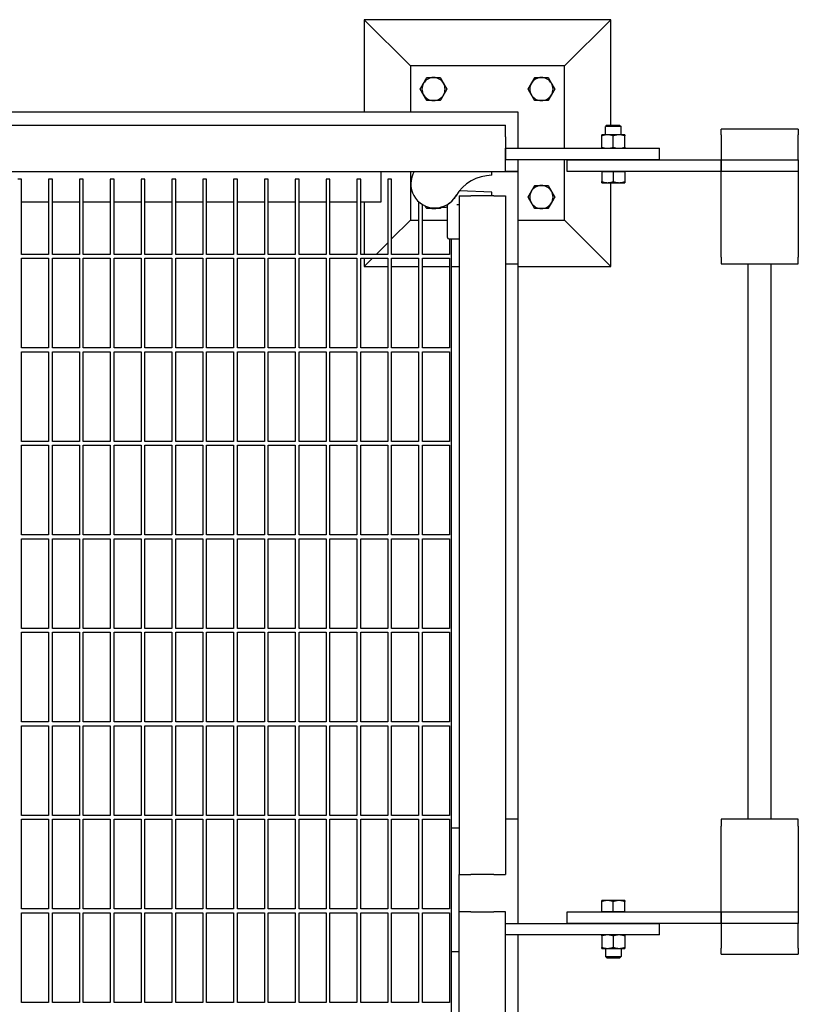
# Model space of a CAD drawing. Header units: inches. Extents: x 24 to 1128, y -69 to 748.
# Tile 655 of 656: x 771 to 796, y 623 to 655. Entities that reach past the tile are written whole.
import ezdxf

# ---------------------------------------------------------------- set-up
doc = ezdxf.new("R2010")
doc.units = ezdxf.units.IN
doc.header["$LTSCALE"] = 32
doc.header["$MEASUREMENT"] = 0
doc.layers.add('Visible (ANSI)', color=7, linetype='Continuous', lineweight=30)

msp = doc.modelspace()

# ---------------------------------------------------------------- linework, layer by layer
at = {"layer": 'Visible (ANSI)'}
for p, q in [((790.28063, 654.50853), (782.28063, 654.50853)), ((783.78063, 653.00853), (782.28063, 654.50853)), ((782.28063, 654.50853), (782.28063, 651.50853)), ((788.78063, 653.00853), (790.28063, 654.50853)), ((790.28063, 651.08853), (790.28063, 654.50853)), ((783.78063, 653.00853), (783.78063, 651.50853)), ((788.78063, 653.00853), (783.78063, 653.00853)), ((788.78063, 650.33853), (788.78063, 653.00853)), ((787.28063, 651.50853), (767.63701, 651.50853)), ((787.28063, 650.33853), (787.28063, 651.50853)), ((747.36063, 651.08853), (786.86063, 651.08853)), ((786.86063, 650.71353), (786.86063, 651.08853)), ((790.15782, 651.08853), (790.11063, 651.04276)), ((790.61063, 651.04276), (790.11063, 651.04276)), ((790.11063, 650.77653), (790.11063, 651.04276)), ((790.15782, 651.08853), (790.56344, 651.08853)), ((790.56344, 651.08853), (790.61063, 651.04276)), ((790.61063, 650.77653), (790.61063, 651.04276)), ((793.86063, 650.77353), (793.86063, 650.96353)), ((796.36063, 650.96353), (793.86063, 650.96353)), ((796.36063, 650.96353), (796.36063, 650.77353)), ((786.86063, 650.71353), (786.86063, 649.96353)), ((790.17313, 650.77653), (789.98563, 650.77653)), ((789.98563, 650.37202), (789.98563, 650.74304)), ((790.54813, 650.77653), (790.17313, 650.77653)), ((790.36063, 650.37202), (790.36063, 650.74304)), ((790.73563, 650.77653), (790.54813, 650.77653)), ((790.73563, 650.37202), (790.73563, 650.74304)), ((793.86063, 650.77353), (793.86063, 649.96353)), ((796.36063, 649.96353), (796.36063, 650.77353)), ((786.86063, 650.33853), (791.86063, 650.33853)), ((786.86063, 649.96353), (786.86063, 650.33853)), ((791.86063, 649.96353), (791.86063, 650.33853)), ((791.86063, 649.96353), (786.86063, 649.96353)), ((786.86063, 649.58853), (786.86063, 649.96353)), ((787.28063, 649.58853), (787.28063, 649.96353)), ((788.78063, 648.00853), (788.78063, 649.96353)), ((788.86063, 649.96353), (793.86063, 649.96353)), ((788.86063, 649.58853), (788.86063, 649.96353)), ((793.86063, 649.58853), (793.86063, 649.96353)), ((793.86063, 649.96353), (796.36063, 649.96353)), ((793.86063, 649.96353), (793.86063, 649.58853)), ((796.36063, 649.96353), (796.36063, 649.58853)), ((747.36063, 649.58853), (786.86063, 649.58853)), ((782.82063, 649.58853), (782.82063, 648.58853)), ((783.78063, 649.58853), (783.78063, 648.00853)), ((786.42362, 649.46353), (786.42362, 649.58853)), ((787.28063, 649.58853), (786.86063, 649.58853)), ((786.86063, 649.58853), (787.28063, 649.58853)), ((787.28063, 646.58853), (787.28063, 649.58853)), ((793.86063, 649.58853), (788.86063, 649.58853)), ((789.98563, 649.58853), (790.17313, 649.58853)), ((789.98563, 649.58853), (789.98563, 649.25802)), ((789.98563, 649.58853), (789.98563, 649.58853)), ((790.17313, 649.58853), (790.36063, 649.58853)), ((790.36063, 649.58853), (790.36063, 649.25802)), ((790.36063, 649.58853), (790.54813, 649.58853)), ((790.54813, 649.58853), (790.73563, 649.58853)), ((790.73563, 649.58853), (790.73563, 649.25802)), ((790.73563, 649.58853), (790.73563, 649.58853)), ((793.86063, 649.47869), (793.86063, 649.58853)), ((796.36063, 649.58853), (793.86063, 649.58853)), ((796.36063, 649.58853), (796.36063, 649.47869)), ((771.17313, 649.33853), (771.04813, 649.33853)), ((771.17313, 646.90103), (771.17313, 649.33853)), ((772.17313, 649.33853), (772.04813, 649.33853)), ((772.04813, 649.33853), (772.04813, 646.90103)), ((772.17313, 646.90103), (772.17313, 649.33853)), ((773.17313, 649.33853), (773.04813, 649.33853)), ((773.04813, 649.33853), (773.04813, 646.90103)), ((773.17313, 646.90103), (773.17313, 649.33853)), ((774.17313, 649.33853), (774.04813, 649.33853)), ((774.04813, 649.33853), (774.04813, 646.90103)), ((774.17313, 646.90103), (774.17313, 649.33853)), ((775.17313, 649.33853), (775.04813, 649.33853)), ((775.04813, 649.33853), (775.04813, 646.90103)), ((775.17313, 646.90103), (775.17313, 649.33853)), ((776.17313, 649.33853), (776.04813, 649.33853)), ((776.04813, 649.33853), (776.04813, 646.90103)), ((776.17313, 646.90103), (776.17313, 649.33853)), ((777.17313, 649.33853), (777.04813, 649.33853)), ((777.04813, 649.33853), (777.04813, 646.90103)), ((777.17313, 646.90103), (777.17313, 649.33853)), ((778.17313, 649.33853), (778.04813, 649.33853)), ((778.04813, 649.33853), (778.04813, 646.90103)), ((778.17313, 646.90103), (778.17313, 649.33853)), ((779.17313, 649.33853), (779.04813, 649.33853)), ((779.04813, 649.33853), (779.04813, 646.90103)), ((779.17313, 646.90103), (779.17313, 649.33853)), ((780.17313, 649.33853), (780.04813, 649.33853)), ((780.04813, 649.33853), (780.04813, 646.90103)), ((780.17313, 646.90103), (780.17313, 649.33853)), ((781.17313, 649.33853), (781.04813, 649.33853)), ((781.04813, 649.33853), (781.04813, 646.90103)), ((781.17313, 646.90103), (781.17313, 649.33853)), ((782.17313, 649.33853), (782.04813, 649.33853)), ((782.04813, 649.33853), (782.04813, 646.90103)), ((782.17313, 646.90103), (782.17313, 649.33853)), ((783.17313, 649.33853), (783.04813, 649.33853)), ((783.04813, 649.33853), (783.04813, 646.90103)), ((783.17313, 646.90103), (783.17313, 649.33853)), ((793.86063, 646.8082), (793.86063, 649.47869)), ((796.36063, 649.47869), (796.36063, 646.8082)), ((785.36822, 648.9559), (785.36334, 648.95607)), ((786.42362, 648.91905), (785.36822, 648.9559)), ((789.98563, 649.22453), (790.17313, 649.22453)), ((790.17313, 649.22453), (790.54813, 649.22453)), ((790.28063, 646.50853), (790.28063, 649.22453)), ((790.54813, 649.22453), (790.73563, 649.22453)), ((785.36063, 648.79405), (785.73563, 648.79405)), ((785.36063, 648.79405), (785.36063, 626.79405)), ((786.48563, 648.79405), (785.73563, 648.79405)), ((786.42362, 648.79405), (786.42362, 648.91905)), ((786.48563, 648.79405), (786.86063, 648.79405)), ((786.86063, 648.79405), (786.86063, 626.79405)), ((772.04813, 648.58853), (771.17313, 648.58853)), ((773.04813, 648.58853), (772.17313, 648.58853)), ((774.04813, 648.58853), (773.17313, 648.58853)), ((775.04813, 648.58853), (774.17313, 648.58853)), ((776.04813, 648.58853), (775.17313, 648.58853)), ((777.04813, 648.58853), (776.17313, 648.58853)), ((778.04813, 648.58853), (777.17313, 648.58853)), ((779.04813, 648.58853), (778.17313, 648.58853)), ((780.04813, 648.58853), (779.17313, 648.58853)), ((781.04813, 648.58853), (780.17313, 648.58853)), ((782.04813, 648.58853), (781.17313, 648.58853)), ((782.82063, 648.58853), (782.17313, 648.58853)), ((782.28063, 648.58853), (782.28063, 646.90103)), ((784.04813, 648.60911), (784.04813, 646.90103)), ((784.17313, 646.90103), (784.17313, 648.51593)), ((784.79395, 648.43578), (784.94397, 648.43578)), ((784.98563, 647.44595), (784.98563, 648.49489)), ((785.31706, 648.5178), (785.36063, 648.5178)), ((783.78063, 648.00853), (783.17313, 647.40103)), ((783.78063, 648.00853), (784.04813, 648.00853)), ((784.17313, 648.00853), (784.98563, 648.00853)), ((787.28063, 648.00853), (788.78063, 648.00853)), ((788.78063, 648.00853), (790.28063, 646.50853)), ((785.0273, 647.40428), (785.31539, 647.40428)), ((785.04813, 647.40428), (785.04813, 646.90103)), ((785.11063, 628.29405), (785.11063, 647.40428)), ((785.31539, 647.40428), (785.36063, 647.40428)), ((783.04813, 647.27603), (782.67313, 646.90103)), ((772.04813, 646.90103), (771.17313, 646.90103)), ((771.17313, 643.86978), (771.17313, 646.77603)), ((771.17313, 646.77603), (772.04813, 646.77603)), ((772.04813, 646.77603), (772.04813, 643.86978)), ((773.04813, 646.90103), (772.17313, 646.90103)), ((772.17313, 643.86978), (772.17313, 646.77603)), ((772.17313, 646.77603), (773.04813, 646.77603)), ((773.04813, 646.77603), (773.04813, 643.86978)), ((774.04813, 646.90103), (773.17313, 646.90103)), ((773.17313, 643.86978), (773.17313, 646.77603)), ((773.17313, 646.77603), (774.04813, 646.77603)), ((774.04813, 646.77603), (774.04813, 643.86978)), ((775.04813, 646.90103), (774.17313, 646.90103)), ((774.17313, 643.86978), (774.17313, 646.77603)), ((774.17313, 646.77603), (775.04813, 646.77603)), ((775.04813, 646.77603), (775.04813, 643.86978)), ((776.04813, 646.90103), (775.17313, 646.90103)), ((775.17313, 643.86978), (775.17313, 646.77603)), ((775.17313, 646.77603), (776.04813, 646.77603)), ((776.04813, 646.77603), (776.04813, 643.86978)), ((777.04813, 646.90103), (776.17313, 646.90103)), ((776.17313, 643.86978), (776.17313, 646.77603)), ((776.17313, 646.77603), (777.04813, 646.77603)), ((777.04813, 646.77603), (777.04813, 643.86978)), ((778.04813, 646.90103), (777.17313, 646.90103)), ((777.17313, 643.86978), (777.17313, 646.77603)), ((777.17313, 646.77603), (778.04813, 646.77603)), ((778.04813, 646.77603), (778.04813, 643.86978)), ((779.04813, 646.90103), (778.17313, 646.90103)), ((778.17313, 643.86978), (778.17313, 646.77603)), ((778.17313, 646.77603), (779.04813, 646.77603)), ((779.04813, 646.77603), (779.04813, 643.86978)), ((780.04813, 646.90103), (779.17313, 646.90103)), ((779.17313, 643.86978), (779.17313, 646.77603)), ((779.17313, 646.77603), (780.04813, 646.77603)), ((780.04813, 646.77603), (780.04813, 643.86978)), ((781.04813, 646.90103), (780.17313, 646.90103)), ((780.17313, 643.86978), (780.17313, 646.77603)), ((780.17313, 646.77603), (781.04813, 646.77603)), ((781.04813, 646.77603), (781.04813, 643.86978)), ((782.04813, 646.90103), (781.17313, 646.90103)), ((781.17313, 643.86978), (781.17313, 646.77603)), ((781.17313, 646.77603), (782.04813, 646.77603)), ((782.04813, 646.77603), (782.04813, 643.86978)), ((783.04813, 646.90103), (782.17313, 646.90103)), ((782.17313, 643.86978), (782.17313, 646.77603)), ((782.17313, 646.77603), (783.04813, 646.77603)), ((782.28063, 646.77603), (782.28063, 646.50853)), ((782.54813, 646.77603), (782.28063, 646.50853)), ((783.04813, 646.77603), (783.04813, 643.86978)), ((784.04813, 646.90103), (783.17313, 646.90103)), ((783.17313, 643.86978), (783.17313, 646.77603)), ((783.17313, 646.77603), (784.04813, 646.77603)), ((784.04813, 646.77603), (784.04813, 643.86978)), ((785.04813, 646.90103), (784.17313, 646.90103)), ((784.17313, 643.86978), (784.17313, 646.77603)), ((784.17313, 646.77603), (785.04813, 646.77603)), ((785.04813, 646.77603), (785.04813, 643.86978)), ((793.86063, 646.8082), (793.86063, 646.58853)), ((796.36063, 646.58853), (796.36063, 646.8082)), ((782.28063, 646.50853), (783.04813, 646.50853)), ((783.17313, 646.50853), (784.04813, 646.50853)), ((784.17313, 646.50853), (785.04813, 646.50853)), ((785.11063, 646.50853), (785.36063, 646.50853)), ((786.86063, 646.58853), (787.28063, 646.58853)), ((787.28063, 628.58853), (787.28063, 646.58853)), ((787.28063, 646.50853), (790.28063, 646.50853)), ((793.86063, 646.58853), (796.36063, 646.58853)), ((794.73563, 628.58853), (794.73563, 646.58853)), ((795.48563, 628.58853), (795.48563, 646.58853)), ((772.04813, 643.86978), (771.17313, 643.86978)), ((773.04813, 643.86978), (772.17313, 643.86978)), ((774.04813, 643.86978), (773.17313, 643.86978)), ((775.04813, 643.86978), (774.17313, 643.86978)), ((776.04813, 643.86978), (775.17313, 643.86978)), ((777.04813, 643.86978), (776.17313, 643.86978)), ((778.04813, 643.86978), (777.17313, 643.86978)), ((779.04813, 643.86978), (778.17313, 643.86978)), ((780.04813, 643.86978), (779.17313, 643.86978)), ((781.04813, 643.86978), (780.17313, 643.86978)), ((782.04813, 643.86978), (781.17313, 643.86978)), ((783.04813, 643.86978), (782.17313, 643.86978)), ((784.04813, 643.86978), (783.17313, 643.86978)), ((785.04813, 643.86978), (784.17313, 643.86978)), ((771.17313, 640.83853), (771.17313, 643.74478)), ((771.17313, 643.74478), (772.04813, 643.74478)), ((772.04813, 643.74478), (772.04813, 640.83853)), ((772.17313, 640.83853), (772.17313, 643.74478)), ((772.17313, 643.74478), (773.04813, 643.74478)), ((773.04813, 643.74478), (773.04813, 640.83853)), ((773.17313, 640.83853), (773.17313, 643.74478)), ((773.17313, 643.74478), (774.04813, 643.74478)), ((774.04813, 643.74478), (774.04813, 640.83853)), ((774.17313, 640.83853), (774.17313, 643.74478)), ((774.17313, 643.74478), (775.04813, 643.74478)), ((775.04813, 643.74478), (775.04813, 640.83853)), ((775.17313, 640.83853), (775.17313, 643.74478)), ((775.17313, 643.74478), (776.04813, 643.74478)), ((776.04813, 643.74478), (776.04813, 640.83853)), ((776.17313, 640.83853), (776.17313, 643.74478)), ((776.17313, 643.74478), (777.04813, 643.74478)), ((777.04813, 643.74478), (777.04813, 640.83853)), ((777.17313, 640.83853), (777.17313, 643.74478)), ((777.17313, 643.74478), (778.04813, 643.74478)), ((778.04813, 643.74478), (778.04813, 640.83853)), ((778.17313, 640.83853), (778.17313, 643.74478)), ((778.17313, 643.74478), (779.04813, 643.74478)), ((779.04813, 643.74478), (779.04813, 640.83853)), ((779.17313, 640.83853), (779.17313, 643.74478)), ((779.17313, 643.74478), (780.04813, 643.74478)), ((780.04813, 643.74478), (780.04813, 640.83853)), ((780.17313, 640.83853), (780.17313, 643.74478)), ((780.17313, 643.74478), (781.04813, 643.74478)), ((781.04813, 643.74478), (781.04813, 640.83853)), ((781.17313, 640.83853), (781.17313, 643.74478)), ((781.17313, 643.74478), (782.04813, 643.74478)), ((782.04813, 643.74478), (782.04813, 640.83853)), ((782.17313, 640.83853), (782.17313, 643.74478)), ((782.17313, 643.74478), (783.04813, 643.74478)), ((783.04813, 643.74478), (783.04813, 640.83853)), ((783.17313, 640.83853), (783.17313, 643.74478)), ((783.17313, 643.74478), (784.04813, 643.74478)), ((784.04813, 643.74478), (784.04813, 640.83853)), ((784.17313, 640.83853), (784.17313, 643.74478)), ((784.17313, 643.74478), (785.04813, 643.74478)), ((785.04813, 643.74478), (785.04813, 640.83853)), ((772.04813, 640.83853), (771.17313, 640.83853)), ((771.17313, 637.80728), (771.17313, 640.71353)), ((771.17313, 640.71353), (772.04813, 640.71353)), ((772.04813, 640.71353), (772.04813, 637.80728)), ((773.04813, 640.83853), (772.17313, 640.83853)), ((772.17313, 637.80728), (772.17313, 640.71353)), ((772.17313, 640.71353), (773.04813, 640.71353)), ((773.04813, 640.71353), (773.04813, 637.80728)), ((774.04813, 640.83853), (773.17313, 640.83853)), ((773.17313, 637.80728), (773.17313, 640.71353)), ((773.17313, 640.71353), (774.04813, 640.71353)), ((774.04813, 640.71353), (774.04813, 637.80728)), ((775.04813, 640.83853), (774.17313, 640.83853)), ((774.17313, 637.80728), (774.17313, 640.71353)), ((774.17313, 640.71353), (775.04813, 640.71353)), ((775.04813, 640.71353), (775.04813, 637.80728)), ((776.04813, 640.83853), (775.17313, 640.83853)), ((775.17313, 637.80728), (775.17313, 640.71353)), ((775.17313, 640.71353), (776.04813, 640.71353)), ((776.04813, 640.71353), (776.04813, 637.80728)), ((777.04813, 640.83853), (776.17313, 640.83853)), ((776.17313, 637.80728), (776.17313, 640.71353)), ((776.17313, 640.71353), (777.04813, 640.71353)), ((777.04813, 640.71353), (777.04813, 637.80728)), ((778.04813, 640.83853), (777.17313, 640.83853)), ((777.17313, 637.80728), (777.17313, 640.71353)), ((777.17313, 640.71353), (778.04813, 640.71353)), ((778.04813, 640.71353), (778.04813, 637.80728)), ((779.04813, 640.83853), (778.17313, 640.83853)), ((778.17313, 637.80728), (778.17313, 640.71353)), ((778.17313, 640.71353), (779.04813, 640.71353)), ((779.04813, 640.71353), (779.04813, 637.80728)), ((780.04813, 640.83853), (779.17313, 640.83853)), ((779.17313, 637.80728), (779.17313, 640.71353)), ((779.17313, 640.71353), (780.04813, 640.71353)), ((780.04813, 640.71353), (780.04813, 637.80728)), ((781.04813, 640.83853), (780.17313, 640.83853)), ((780.17313, 637.80728), (780.17313, 640.71353)), ((780.17313, 640.71353), (781.04813, 640.71353)), ((781.04813, 640.71353), (781.04813, 637.80728)), ((782.04813, 640.83853), (781.17313, 640.83853)), ((781.17313, 637.80728), (781.17313, 640.71353)), ((781.17313, 640.71353), (782.04813, 640.71353)), ((782.04813, 640.71353), (782.04813, 637.80728)), ((783.04813, 640.83853), (782.17313, 640.83853)), ((782.17313, 637.80728), (782.17313, 640.71353)), ((782.17313, 640.71353), (783.04813, 640.71353)), ((783.04813, 640.71353), (783.04813, 637.80728)), ((784.04813, 640.83853), (783.17313, 640.83853)), ((783.17313, 637.80728), (783.17313, 640.71353)), ((783.17313, 640.71353), (784.04813, 640.71353)), ((784.04813, 640.71353), (784.04813, 637.80728)), ((785.04813, 640.83853), (784.17313, 640.83853)), ((784.17313, 637.80728), (784.17313, 640.71353)), ((784.17313, 640.71353), (785.04813, 640.71353)), ((785.04813, 640.71353), (785.04813, 637.80728)), ((772.04813, 637.80728), (771.17313, 637.80728)), ((773.04813, 637.80728), (772.17313, 637.80728)), ((774.04813, 637.80728), (773.17313, 637.80728)), ((775.04813, 637.80728), (774.17313, 637.80728)), ((776.04813, 637.80728), (775.17313, 637.80728)), ((777.04813, 637.80728), (776.17313, 637.80728)), ((778.04813, 637.80728), (777.17313, 637.80728)), ((779.04813, 637.80728), (778.17313, 637.80728)), ((780.04813, 637.80728), (779.17313, 637.80728)), ((781.04813, 637.80728), (780.17313, 637.80728)), ((782.04813, 637.80728), (781.17313, 637.80728)), ((783.04813, 637.80728), (782.17313, 637.80728)), ((784.04813, 637.80728), (783.17313, 637.80728)), ((785.04813, 637.80728), (784.17313, 637.80728)), ((771.17313, 634.77603), (771.17313, 637.68228)), ((771.17313, 637.68228), (772.04813, 637.68228)), ((772.04813, 637.68228), (772.04813, 634.77603)), ((772.17313, 634.77603), (772.17313, 637.68228)), ((772.17313, 637.68228), (773.04813, 637.68228)), ((773.04813, 637.68228), (773.04813, 634.77603)), ((773.17313, 634.77603), (773.17313, 637.68228)), ((773.17313, 637.68228), (774.04813, 637.68228)), ((774.04813, 637.68228), (774.04813, 634.77603)), ((774.17313, 634.77603), (774.17313, 637.68228)), ((774.17313, 637.68228), (775.04813, 637.68228)), ((775.04813, 637.68228), (775.04813, 634.77603)), ((775.17313, 634.77603), (775.17313, 637.68228)), ((775.17313, 637.68228), (776.04813, 637.68228)), ((776.04813, 637.68228), (776.04813, 634.77603)), ((776.17313, 634.77603), (776.17313, 637.68228)), ((776.17313, 637.68228), (777.04813, 637.68228)), ((777.04813, 637.68228), (777.04813, 634.77603)), ((777.17313, 634.77603), (777.17313, 637.68228)), ((777.17313, 637.68228), (778.04813, 637.68228)), ((778.04813, 637.68228), (778.04813, 634.77603)), ((778.17313, 634.77603), (778.17313, 637.68228)), ((778.17313, 637.68228), (779.04813, 637.68228)), ((779.04813, 637.68228), (779.04813, 634.77603)), ((779.17313, 634.77603), (779.17313, 637.68228)), ((779.17313, 637.68228), (780.04813, 637.68228)), ((780.04813, 637.68228), (780.04813, 634.77603)), ((780.17313, 634.77603), (780.17313, 637.68228)), ((780.17313, 637.68228), (781.04813, 637.68228)), ((781.04813, 637.68228), (781.04813, 634.77603)), ((781.17313, 634.77603), (781.17313, 637.68228)), ((781.17313, 637.68228), (782.04813, 637.68228)), ((782.04813, 637.68228), (782.04813, 634.77603)), ((782.17313, 634.77603), (782.17313, 637.68228)), ((782.17313, 637.68228), (783.04813, 637.68228)), ((783.04813, 637.68228), (783.04813, 634.77603)), ((783.17313, 634.77603), (783.17313, 637.68228)), ((783.17313, 637.68228), (784.04813, 637.68228)), ((784.04813, 637.68228), (784.04813, 634.77603)), ((784.17313, 634.77603), (784.17313, 637.68228)), ((784.17313, 637.68228), (785.04813, 637.68228)), ((785.04813, 637.68228), (785.04813, 634.77603)), ((772.04813, 634.77603), (771.17313, 634.77603)), ((771.17313, 631.74478), (771.17313, 634.65103)), ((771.17313, 634.65103), (772.04813, 634.65103)), ((772.04813, 634.65103), (772.04813, 631.74478)), ((773.04813, 634.77603), (772.17313, 634.77603)), ((772.17313, 631.74478), (772.17313, 634.65103)), ((772.17313, 634.65103), (773.04813, 634.65103)), ((773.04813, 634.65103), (773.04813, 631.74478)), ((774.04813, 634.77603), (773.17313, 634.77603)), ((773.17313, 631.74478), (773.17313, 634.65103)), ((773.17313, 634.65103), (774.04813, 634.65103)), ((774.04813, 634.65103), (774.04813, 631.74478)), ((775.04813, 634.77603), (774.17313, 634.77603)), ((774.17313, 631.74478), (774.17313, 634.65103)), ((774.17313, 634.65103), (775.04813, 634.65103)), ((775.04813, 634.65103), (775.04813, 631.74478)), ((776.04813, 634.77603), (775.17313, 634.77603)), ((775.17313, 631.74478), (775.17313, 634.65103)), ((775.17313, 634.65103), (776.04813, 634.65103)), ((776.04813, 634.65103), (776.04813, 631.74478)), ((777.04813, 634.77603), (776.17313, 634.77603)), ((776.17313, 631.74478), (776.17313, 634.65103)), ((776.17313, 634.65103), (777.04813, 634.65103)), ((777.04813, 634.65103), (777.04813, 631.74478)), ((778.04813, 634.77603), (777.17313, 634.77603)), ((777.17313, 631.74478), (777.17313, 634.65103)), ((777.17313, 634.65103), (778.04813, 634.65103)), ((778.04813, 634.65103), (778.04813, 631.74478)), ((779.04813, 634.77603), (778.17313, 634.77603)), ((778.17313, 631.74478), (778.17313, 634.65103)), ((778.17313, 634.65103), (779.04813, 634.65103)), ((779.04813, 634.65103), (779.04813, 631.74478)), ((780.04813, 634.77603), (779.17313, 634.77603)), ((779.17313, 631.74478), (779.17313, 634.65103)), ((779.17313, 634.65103), (780.04813, 634.65103)), ((780.04813, 634.65103), (780.04813, 631.74478)), ((781.04813, 634.77603), (780.17313, 634.77603)), ((780.17313, 631.74478), (780.17313, 634.65103)), ((780.17313, 634.65103), (781.04813, 634.65103)), ((781.04813, 634.65103), (781.04813, 631.74478)), ((782.04813, 634.77603), (781.17313, 634.77603)), ((781.17313, 631.74478), (781.17313, 634.65103)), ((781.17313, 634.65103), (782.04813, 634.65103)), ((782.04813, 634.65103), (782.04813, 631.74478)), ((783.04813, 634.77603), (782.17313, 634.77603)), ((782.17313, 631.74478), (782.17313, 634.65103)), ((782.17313, 634.65103), (783.04813, 634.65103)), ((783.04813, 634.65103), (783.04813, 631.74478)), ((784.04813, 634.77603), (783.17313, 634.77603)), ((783.17313, 631.74478), (783.17313, 634.65103)), ((783.17313, 634.65103), (784.04813, 634.65103)), ((784.04813, 634.65103), (784.04813, 631.74478)), ((785.04813, 634.77603), (784.17313, 634.77603)), ((784.17313, 631.74478), (784.17313, 634.65103)), ((784.17313, 634.65103), (785.04813, 634.65103)), ((785.04813, 634.65103), (785.04813, 631.74478)), ((772.04813, 631.74478), (771.17313, 631.74478)), ((773.04813, 631.74478), (772.17313, 631.74478)), ((774.04813, 631.74478), (773.17313, 631.74478)), ((775.04813, 631.74478), (774.17313, 631.74478)), ((776.04813, 631.74478), (775.17313, 631.74478)), ((777.04813, 631.74478), (776.17313, 631.74478)), ((778.04813, 631.74478), (777.17313, 631.74478)), ((779.04813, 631.74478), (778.17313, 631.74478)), ((780.04813, 631.74478), (779.17313, 631.74478)), ((781.04813, 631.74478), (780.17313, 631.74478)), ((782.04813, 631.74478), (781.17313, 631.74478)), ((783.04813, 631.74478), (782.17313, 631.74478)), ((784.04813, 631.74478), (783.17313, 631.74478)), ((785.04813, 631.74478), (784.17313, 631.74478)), ((771.17313, 628.71353), (771.17313, 631.61978)), ((771.17313, 631.61978), (772.04813, 631.61978)), ((772.04813, 631.61978), (772.04813, 628.71353)), ((772.17313, 628.71353), (772.17313, 631.61978)), ((772.17313, 631.61978), (773.04813, 631.61978)), ((773.04813, 631.61978), (773.04813, 628.71353)), ((773.17313, 628.71353), (773.17313, 631.61978)), ((773.17313, 631.61978), (774.04813, 631.61978)), ((774.04813, 631.61978), (774.04813, 628.71353)), ((774.17313, 628.71353), (774.17313, 631.61978)), ((774.17313, 631.61978), (775.04813, 631.61978)), ((775.04813, 631.61978), (775.04813, 628.71353)), ((775.17313, 628.71353), (775.17313, 631.61978)), ((775.17313, 631.61978), (776.04813, 631.61978)), ((776.04813, 631.61978), (776.04813, 628.71353)), ((776.17313, 628.71353), (776.17313, 631.61978)), ((776.17313, 631.61978), (777.04813, 631.61978)), ((777.04813, 631.61978), (777.04813, 628.71353)), ((777.17313, 628.71353), (777.17313, 631.61978)), ((777.17313, 631.61978), (778.04813, 631.61978)), ((778.04813, 631.61978), (778.04813, 628.71353)), ((778.17313, 628.71353), (778.17313, 631.61978)), ((778.17313, 631.61978), (779.04813, 631.61978)), ((779.04813, 631.61978), (779.04813, 628.71353)), ((779.17313, 628.71353), (779.17313, 631.61978)), ((779.17313, 631.61978), (780.04813, 631.61978)), ((780.04813, 631.61978), (780.04813, 628.71353)), ((780.17313, 628.71353), (780.17313, 631.61978)), ((780.17313, 631.61978), (781.04813, 631.61978)), ((781.04813, 631.61978), (781.04813, 628.71353)), ((781.17313, 628.71353), (781.17313, 631.61978)), ((781.17313, 631.61978), (782.04813, 631.61978)), ((782.04813, 631.61978), (782.04813, 628.71353)), ((782.17313, 628.71353), (782.17313, 631.61978)), ((782.17313, 631.61978), (783.04813, 631.61978)), ((783.04813, 631.61978), (783.04813, 628.71353)), ((783.17313, 628.71353), (783.17313, 631.61978)), ((783.17313, 631.61978), (784.04813, 631.61978)), ((784.04813, 631.61978), (784.04813, 628.71353)), ((784.17313, 628.71353), (784.17313, 631.61978)), ((784.17313, 631.61978), (785.04813, 631.61978)), ((785.04813, 631.61978), (785.04813, 628.71353)), ((772.04813, 628.71353), (771.17313, 628.71353)), ((771.17313, 625.68228), (771.17313, 628.58853)), ((771.17313, 628.58853), (772.04813, 628.58853)), ((772.04813, 628.58853), (772.04813, 625.68228)), ((773.04813, 628.71353), (772.17313, 628.71353)), ((772.17313, 625.68228), (772.17313, 628.58853)), ((772.17313, 628.58853), (773.04813, 628.58853)), ((773.04813, 628.58853), (773.04813, 625.68228)), ((774.04813, 628.71353), (773.17313, 628.71353)), ((773.17313, 625.68228), (773.17313, 628.58853)), ((773.17313, 628.58853), (774.04813, 628.58853)), ((774.04813, 628.58853), (774.04813, 625.68228)), ((775.04813, 628.71353), (774.17313, 628.71353)), ((774.17313, 625.68228), (774.17313, 628.58853)), ((774.17313, 628.58853), (775.04813, 628.58853)), ((775.04813, 628.58853), (775.04813, 625.68228)), ((776.04813, 628.71353), (775.17313, 628.71353)), ((775.17313, 625.68228), (775.17313, 628.58853)), ((775.17313, 628.58853), (776.04813, 628.58853)), ((776.04813, 628.58853), (776.04813, 625.68228)), ((777.04813, 628.71353), (776.17313, 628.71353)), ((776.17313, 625.68228), (776.17313, 628.58853)), ((776.17313, 628.58853), (777.04813, 628.58853)), ((777.04813, 628.58853), (777.04813, 625.68228)), ((778.04813, 628.71353), (777.17313, 628.71353)), ((777.17313, 625.68228), (777.17313, 628.58853)), ((777.17313, 628.58853), (778.04813, 628.58853)), ((778.04813, 628.58853), (778.04813, 625.68228)), ((779.04813, 628.71353), (778.17313, 628.71353)), ((778.17313, 625.68228), (778.17313, 628.58853)), ((778.17313, 628.58853), (779.04813, 628.58853)), ((779.04813, 628.58853), (779.04813, 625.68228)), ((780.04813, 628.71353), (779.17313, 628.71353)), ((779.17313, 625.68228), (779.17313, 628.58853)), ((779.17313, 628.58853), (780.04813, 628.58853)), ((780.04813, 628.58853), (780.04813, 625.68228)), ((781.04813, 628.71353), (780.17313, 628.71353)), ((780.17313, 625.68228), (780.17313, 628.58853)), ((780.17313, 628.58853), (781.04813, 628.58853)), ((781.04813, 628.58853), (781.04813, 625.68228)), ((782.04813, 628.71353), (781.17313, 628.71353)), ((781.17313, 625.68228), (781.17313, 628.58853)), ((781.17313, 628.58853), (782.04813, 628.58853)), ((782.04813, 628.58853), (782.04813, 625.68228)), ((783.04813, 628.71353), (782.17313, 628.71353)), ((782.17313, 625.68228), (782.17313, 628.58853)), ((782.17313, 628.58853), (783.04813, 628.58853)), ((783.04813, 628.58853), (783.04813, 625.68228)), ((784.04813, 628.71353), (783.17313, 628.71353)), ((783.17313, 625.68228), (783.17313, 628.58853)), ((783.17313, 628.58853), (784.04813, 628.58853)), ((784.04813, 628.58853), (784.04813, 625.68228)), ((785.04813, 628.71353), (784.17313, 628.71353)), ((784.17313, 625.68228), (784.17313, 628.58853)), ((784.17313, 628.58853), (785.04813, 628.58853)), ((785.04813, 628.58853), (785.04813, 625.68228)), ((787.28063, 628.58853), (786.86063, 628.58853)), ((787.28063, 625.21353), (787.28063, 628.58853)), ((796.36063, 628.58853), (793.86063, 628.58853)), ((793.86063, 628.58853), (793.86063, 628.36886)), ((796.36063, 628.36886), (796.36063, 628.58853)), ((785.36063, 628.29405), (785.11063, 628.29405)), ((785.11063, 624.29405), (785.11063, 628.29405)), ((793.86063, 625.69836), (793.86063, 628.36886)), ((796.36063, 628.36886), (796.36063, 625.69836)), ((785.36063, 626.79405), (785.73563, 626.79405)), ((785.36063, 625.58853), (785.36063, 626.79405)), ((786.48563, 626.79405), (785.73563, 626.79405)), ((786.48563, 626.79405), (786.86063, 626.79405)), ((790.17313, 625.95253), (789.98563, 625.95253)), ((790.54813, 625.95253), (790.17313, 625.95253)), ((790.73563, 625.95253), (790.54813, 625.95253)), ((772.04813, 625.68228), (771.17313, 625.68228)), ((773.04813, 625.68228), (772.17313, 625.68228)), ((774.04813, 625.68228), (773.17313, 625.68228)), ((775.04813, 625.68228), (774.17313, 625.68228)), ((776.04813, 625.68228), (775.17313, 625.68228)), ((777.04813, 625.68228), (776.17313, 625.68228)), ((778.04813, 625.68228), (777.17313, 625.68228)), ((779.04813, 625.68228), (778.17313, 625.68228)), ((780.04813, 625.68228), (779.17313, 625.68228)), ((781.04813, 625.68228), (780.17313, 625.68228)), ((782.04813, 625.68228), (781.17313, 625.68228)), ((783.04813, 625.68228), (782.17313, 625.68228)), ((784.04813, 625.68228), (783.17313, 625.68228)), ((785.04813, 625.68228), (784.17313, 625.68228)), ((789.98563, 625.58853), (789.98563, 625.91904)), ((790.36063, 625.58853), (790.36063, 625.91904)), ((790.73563, 625.58853), (790.73563, 625.91904)), ((793.86063, 625.58853), (793.86063, 625.69836)), ((796.36063, 625.69836), (796.36063, 625.58853)), ((771.17313, 622.65103), (771.17313, 625.55728)), ((771.17313, 625.55728), (772.04813, 625.55728)), ((772.04813, 625.55728), (772.04813, 622.65103)), ((772.17313, 622.65103), (772.17313, 625.55728)), ((772.17313, 625.55728), (773.04813, 625.55728)), ((773.04813, 625.55728), (773.04813, 622.65103)), ((773.17313, 622.65103), (773.17313, 625.55728)), ((773.17313, 625.55728), (774.04813, 625.55728)), ((774.04813, 625.55728), (774.04813, 622.65103)), ((774.17313, 622.65103), (774.17313, 625.55728)), ((774.17313, 625.55728), (775.04813, 625.55728)), ((775.04813, 625.55728), (775.04813, 622.65103)), ((775.17313, 622.65103), (775.17313, 625.55728)), ((775.17313, 625.55728), (776.04813, 625.55728)), ((776.04813, 625.55728), (776.04813, 622.65103)), ((776.17313, 622.65103), (776.17313, 625.55728)), ((776.17313, 625.55728), (777.04813, 625.55728)), ((777.04813, 625.55728), (777.04813, 622.65103)), ((777.17313, 622.65103), (777.17313, 625.55728)), ((777.17313, 625.55728), (778.04813, 625.55728)), ((778.04813, 625.55728), (778.04813, 622.65103)), ((778.17313, 622.65103), (778.17313, 625.55728)), ((778.17313, 625.55728), (779.04813, 625.55728)), ((779.04813, 625.55728), (779.04813, 622.65103)), ((779.17313, 622.65103), (779.17313, 625.55728)), ((779.17313, 625.55728), (780.04813, 625.55728)), ((780.04813, 625.55728), (780.04813, 622.65103)), ((780.17313, 622.65103), (780.17313, 625.55728)), ((780.17313, 625.55728), (781.04813, 625.55728)), ((781.04813, 625.55728), (781.04813, 622.65103)), ((781.17313, 622.65103), (781.17313, 625.55728)), ((781.17313, 625.55728), (782.04813, 625.55728)), ((782.04813, 625.55728), (782.04813, 622.65103)), ((782.17313, 622.65103), (782.17313, 625.55728)), ((782.17313, 625.55728), (783.04813, 625.55728)), ((783.04813, 625.55728), (783.04813, 622.65103)), ((783.17313, 622.65103), (783.17313, 625.55728)), ((783.17313, 625.55728), (784.04813, 625.55728)), ((784.04813, 625.55728), (784.04813, 622.65103)), ((784.17313, 622.65103), (784.17313, 625.55728)), ((784.17313, 625.55728), (785.04813, 625.55728)), ((785.04813, 625.55728), (785.04813, 622.65103)), ((785.36063, 547.08853), (785.36063, 625.58853)), ((785.73563, 625.58853), (785.36063, 625.58853)), ((785.73563, 625.58853), (786.48563, 625.58853)), ((786.86063, 625.58853), (786.48563, 625.58853)), ((786.86063, 625.21353), (786.86063, 625.58853)), ((788.86063, 625.58853), (793.86063, 625.58853)), ((788.86063, 625.21353), (788.86063, 625.58853)), ((790.17313, 625.58853), (789.98563, 625.58853)), ((789.98563, 625.58853), (789.98563, 625.58853)), ((790.36063, 625.58853), (790.17313, 625.58853)), ((790.54813, 625.58853), (790.36063, 625.58853)), ((790.73563, 625.58853), (790.54813, 625.58853)), ((790.73563, 625.58853), (790.73563, 625.58853)), ((793.86063, 625.58853), (796.36063, 625.58853)), ((793.86063, 625.21353), (793.86063, 625.58853)), ((793.86063, 625.58853), (793.86063, 625.21353)), ((796.36063, 625.58853), (796.36063, 625.21353)), ((786.86063, 625.21353), (791.86063, 625.21353)), ((786.86063, 624.83853), (786.86063, 625.21353)), ((793.86063, 625.21353), (788.86063, 625.21353)), ((791.86063, 624.83853), (791.86063, 625.21353)), ((796.36063, 625.21353), (793.86063, 625.21353)), ((793.86063, 625.21353), (793.86063, 624.40353)), ((796.36063, 624.40353), (796.36063, 625.21353)), ((791.86063, 624.83853), (786.86063, 624.83853)), ((786.86063, 547.08853), (786.86063, 624.83853)), ((787.28063, 547.08853), (787.28063, 624.83853)), ((789.98563, 624.80504), (789.98563, 624.43402)), ((790.36063, 624.80504), (790.36063, 624.43402)), ((790.73563, 624.80504), (790.73563, 624.43402)), ((789.98563, 624.40053), (790.17313, 624.40053)), ((790.11063, 624.40053), (790.11063, 624.1343)), ((790.17313, 624.40053), (790.54813, 624.40053)), ((790.54813, 624.40053), (790.73563, 624.40053)), ((790.61063, 624.40053), (790.61063, 624.1343)), ((793.86063, 624.21353), (793.86063, 624.40353)), ((796.36063, 624.40353), (796.36063, 624.21353)), ((785.11063, 547.33853), (785.11063, 624.29405)), ((785.36063, 624.29405), (785.11063, 624.29405)), ((790.11063, 624.1343), (790.61063, 624.1343)), ((790.15782, 624.08853), (790.11063, 624.1343)), ((790.56344, 624.08853), (790.15782, 624.08853)), ((790.56344, 624.08853), (790.61063, 624.1343)), ((793.86063, 624.21353), (796.36063, 624.21353)), ((772.04813, 622.65103), (771.17313, 622.65103)), ((773.04813, 622.65103), (772.17313, 622.65103)), ((774.04813, 622.65103), (773.17313, 622.65103)), ((775.04813, 622.65103), (774.17313, 622.65103)), ((776.04813, 622.65103), (775.17313, 622.65103)), ((777.04813, 622.65103), (776.17313, 622.65103)), ((778.04813, 622.65103), (777.17313, 622.65103)), ((779.04813, 622.65103), (778.17313, 622.65103)), ((780.04813, 622.65103), (779.17313, 622.65103)), ((781.04813, 622.65103), (780.17313, 622.65103)), ((782.04813, 622.65103), (781.17313, 622.65103)), ((783.04813, 622.65103), (782.17313, 622.65103)), ((784.04813, 622.65103), (783.17313, 622.65103)), ((785.04813, 622.65103), (784.17313, 622.65103))]:
    msp.add_line(p, q, dxfattribs=at)
for centre, radius, start, end in [((784.53063, 652.25853), 0.375, 150, 210), ((784.53063, 652.25853), 0.375, 90, 150), ((784.53063, 652.25853), 0.375, 30, 90), ((784.53063, 652.25853), 0.375, 330, 30), ((788.03063, 652.25853), 0.375, 150, 210), ((788.03063, 652.25853), 0.375, 90, 150), ((788.03063, 652.25853), 0.375, 30, 90), ((788.03063, 652.25853), 0.375, 330, 30), ((784.53063, 652.25853), 0.375, 210, 270), ((784.53063, 652.25853), 0.375, 270, 330), ((788.03063, 652.25853), 0.375, 210, 270), ((788.03063, 652.25853), 0.375, 270, 330), ((784.5752, 649.18578), 0.78125, 148.967658, 329.618594), ((786.42362, 648.10212), 1.36141, 90, 149.618594), ((788.03063, 648.75853), 0.375, 150, 210), ((788.03063, 648.75853), 0.375, 90, 150), ((788.03063, 648.75853), 0.375, 30, 90), ((788.03063, 648.75853), 0.375, 330, 30), ((784.5752, 649.18578), 0.784, 326.734556, 333.442162), ((784.53063, 648.75853), 0.375, 236.324778, 270), ((784.53063, 648.75853), 0.375, 270, 291.76508), ((784.94397, 648.39411), 0.04167, 0, 90), ((785.0273, 648.49489), 0.04167, 123.199621, 180), ((788.03063, 648.75853), 0.375, 210, 270), ((788.03063, 648.75853), 0.375, 270, 330), ((785.0273, 647.44595), 0.04167, 180, 270)]:
    msp.add_arc(centre, radius, start, end, dxfattribs=at)
for points, weights in [([(784.09762, 652.25853), (784.15563, 652.35901), (784.20587, 652.44603)], [1, 1.0379548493, 1]), ([(784.20587, 652.44603), (784.25611, 652.53305), (784.31413, 652.63353)], [1, 1.0379548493, 1]), ([(784.31413, 652.63353), (784.43015, 652.63353), (784.53063, 652.63353)], [1, 1.0379548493, 1]), ([(784.53063, 652.63353), (784.63111, 652.63353), (784.74714, 652.63353)], [1, 1.0379548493, 1]), ([(784.74714, 652.63353), (784.80515, 652.53305), (784.85539, 652.44603)], [1, 1.0379548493, 1]), ([(784.85539, 652.44603), (784.90563, 652.35901), (784.96365, 652.25853)], [1, 1.0379548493, 1]), ([(787.59762, 652.25853), (787.65563, 652.35901), (787.70587, 652.44603)], [1, 1.0379548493, 1]), ([(787.70587, 652.44603), (787.75611, 652.53305), (787.81413, 652.63353)], [1, 1.0379548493, 1]), ([(787.81413, 652.63353), (787.93015, 652.63353), (788.03063, 652.63353)], [1, 1.0379548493, 1]), ([(788.03063, 652.63353), (788.13111, 652.63353), (788.24714, 652.63353)], [1, 1.0379548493, 1]), ([(788.24714, 652.63353), (788.30515, 652.53305), (788.35539, 652.44603)], [1, 1.0379548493, 1]), ([(788.35539, 652.44603), (788.40563, 652.35901), (788.46365, 652.25853)], [1, 1.0379548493, 1]), ([(784.20587, 652.07103), (784.15563, 652.15805), (784.09762, 652.25853)], [1, 1.0379548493, 1]), ([(784.96365, 652.25853), (784.90563, 652.15805), (784.85539, 652.07103)], [1, 1.0379548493, 1]), ([(787.70587, 652.07103), (787.65563, 652.15805), (787.59762, 652.25853)], [1, 1.0379548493, 1]), ([(788.46365, 652.25853), (788.40563, 652.15805), (788.35539, 652.07103)], [1, 1.0379548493, 1]), ([(784.31413, 651.88353), (784.25611, 651.98401), (784.20587, 652.07103)], [1, 1.0379548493, 1]), ([(784.53063, 651.88353), (784.43015, 651.88353), (784.31413, 651.88353)], [1, 1.0379548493, 1]), ([(784.74714, 651.88353), (784.63111, 651.88353), (784.53063, 651.88353)], [1, 1.0379548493, 1]), ([(784.85539, 652.07103), (784.80515, 651.98401), (784.74714, 651.88353)], [1, 1.0379548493, 1]), ([(787.81413, 651.88353), (787.75611, 651.98401), (787.70587, 652.07103)], [1, 1.0379548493, 1]), ([(788.03063, 651.88353), (787.93015, 651.88353), (787.81413, 651.88353)], [1, 1.0379548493, 1]), ([(788.24714, 651.88353), (788.13111, 651.88353), (788.03063, 651.88353)], [1, 1.0379548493, 1]), ([(788.35539, 652.07103), (788.30515, 651.98401), (788.24714, 651.88353)], [1, 1.0379548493, 1]), ([(789.98563, 650.74304), (789.98563, 650.77653), (789.98563, 650.77653)], [1, 1.0379548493, 1]), ([(790.17313, 650.77653), (790.08611, 650.77653), (789.98563, 650.74304)], [1, 1.0379548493, 1]), ([(790.36063, 650.74304), (790.26015, 650.77653), (790.17313, 650.77653)], [1, 1.0379548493, 1]), ([(790.54813, 650.77653), (790.46111, 650.77653), (790.36063, 650.74304)], [1, 1.0379548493, 1]), ([(790.73563, 650.74304), (790.63515, 650.77653), (790.54813, 650.77653)], [1, 1.0379548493, 1]), ([(790.73563, 650.77653), (790.73563, 650.77653), (790.73563, 650.74304)], [1, 1.0379548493, 1]), ([(789.98563, 650.37202), (790.08611, 650.33853), (790.17313, 650.33853)], [1, 1.0379548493, 1]), ([(789.98563, 650.33853), (789.98563, 650.33853), (789.98563, 650.37202)], [1, 1.0379548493, 1]), ([(790.17313, 650.33853), (790.26015, 650.33853), (790.36063, 650.37202)], [1, 1.0379548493, 1]), ([(790.36063, 650.37202), (790.46111, 650.33853), (790.54813, 650.33853)], [1, 1.0379548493, 1]), ([(790.54813, 650.33853), (790.63515, 650.33853), (790.73563, 650.37202)], [1, 1.0379548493, 1]), ([(790.73563, 650.37202), (790.73563, 650.33853), (790.73563, 650.33853)], [1, 1.0379548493, 1]), ([(789.98563, 649.25802), (790.08611, 649.22453), (790.17313, 649.22453)], [1, 1.0379548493, 1]), ([(789.98563, 649.22453), (789.98563, 649.22453), (789.98563, 649.25802)], [1, 1.0379548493, 1]), ([(790.17313, 649.22453), (790.26015, 649.22453), (790.36063, 649.25802)], [1, 1.0379548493, 1]), ([(790.36063, 649.25802), (790.46111, 649.22453), (790.54813, 649.22453)], [1, 1.0379548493, 1]), ([(790.54813, 649.22453), (790.63515, 649.22453), (790.73563, 649.25802)], [1, 1.0379548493, 1]), ([(790.73563, 649.25802), (790.73563, 649.22453), (790.73563, 649.22453)], [1, 1.0379548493, 1]), ([(787.59762, 648.75853), (787.65563, 648.85901), (787.70587, 648.94603)], [1, 1.0379548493, 1]), ([(787.70587, 648.94603), (787.75611, 649.03305), (787.81413, 649.13353)], [1, 1.0379548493, 1]), ([(787.81413, 649.13353), (787.93015, 649.13353), (788.03063, 649.13353)], [1, 1.0379548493, 1]), ([(788.03063, 649.13353), (788.13111, 649.13353), (788.24714, 649.13353)], [1, 1.0379548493, 1]), ([(788.24714, 649.13353), (788.30515, 649.03305), (788.35539, 648.94603)], [1, 1.0379548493, 1]), ([(788.35539, 648.94603), (788.40563, 648.85901), (788.46365, 648.75853)], [1, 1.0379548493, 1]), ([(787.70587, 648.57103), (787.65563, 648.65805), (787.59762, 648.75853)], [1, 1.0379548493, 1]), ([(788.46365, 648.75853), (788.40563, 648.65805), (788.35539, 648.57103)], [1, 1.0379548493, 1]), ([(784.31413, 648.38353), (784.28832, 648.42822), (784.2649, 648.4688)], [1, 1.01653252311, 1.01866244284]), ([(784.53063, 648.38353), (784.43015, 648.38353), (784.31413, 648.38353)], [1, 1.0379548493, 1]), ([(784.74714, 648.38353), (784.63111, 648.38353), (784.53063, 648.38353)], [1, 1.0379548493, 1]), ([(784.77413, 648.43028), (784.76102, 648.40758), (784.74714, 648.38353)], [1.01355100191, 1.00882954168, 1]), ([(787.81413, 648.38353), (787.75611, 648.48401), (787.70587, 648.57103)], [1, 1.0379548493, 1]), ([(788.03063, 648.38353), (787.93015, 648.38353), (787.81413, 648.38353)], [1, 1.0379548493, 1]), ([(788.24714, 648.38353), (788.13111, 648.38353), (788.03063, 648.38353)], [1, 1.0379548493, 1]), ([(788.35539, 648.57103), (788.30515, 648.48401), (788.24714, 648.38353)], [1, 1.0379548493, 1]), ([(789.98563, 625.91904), (789.98563, 625.95253), (789.98563, 625.95253)], [1, 1.0379548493, 1]), ([(790.17313, 625.95253), (790.08611, 625.95253), (789.98563, 625.91904)], [1, 1.0379548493, 1]), ([(790.36063, 625.91904), (790.26015, 625.95253), (790.17313, 625.95253)], [1, 1.0379548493, 1]), ([(790.54813, 625.95253), (790.46111, 625.95253), (790.36063, 625.91904)], [1, 1.0379548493, 1]), ([(790.73563, 625.91904), (790.63515, 625.95253), (790.54813, 625.95253)], [1, 1.0379548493, 1]), ([(790.73563, 625.95253), (790.73563, 625.95253), (790.73563, 625.91904)], [1, 1.0379548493, 1]), ([(789.98563, 624.80504), (789.98563, 624.83853), (789.98563, 624.83853)], [1, 1.0379548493, 1]), ([(790.17313, 624.83853), (790.08611, 624.83853), (789.98563, 624.80504)], [1, 1.0379548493, 1]), ([(790.36063, 624.80504), (790.26015, 624.83853), (790.17313, 624.83853)], [1, 1.0379548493, 1]), ([(790.54813, 624.83853), (790.46111, 624.83853), (790.36063, 624.80504)], [1, 1.0379548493, 1]), ([(790.73563, 624.80504), (790.63515, 624.83853), (790.54813, 624.83853)], [1, 1.0379548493, 1]), ([(790.73563, 624.83853), (790.73563, 624.83853), (790.73563, 624.80504)], [1, 1.0379548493, 1]), ([(789.98563, 624.43402), (790.08611, 624.40053), (790.17313, 624.40053)], [1, 1.0379548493, 1]), ([(789.98563, 624.40053), (789.98563, 624.40053), (789.98563, 624.43402)], [1, 1.0379548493, 1]), ([(790.17313, 624.40053), (790.26015, 624.40053), (790.36063, 624.43402)], [1, 1.0379548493, 1]), ([(790.36063, 624.43402), (790.46111, 624.40053), (790.54813, 624.40053)], [1, 1.0379548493, 1]), ([(790.54813, 624.40053), (790.63515, 624.40053), (790.73563, 624.43402)], [1, 1.0379548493, 1]), ([(790.73563, 624.43402), (790.73563, 624.40053), (790.73563, 624.40053)], [1, 1.0379548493, 1])]:
    msp.add_rational_spline(points, weights, degree=2, dxfattribs=at)
for points, knots in [([(785.23073, 648.75574), (785.22781, 648.75129), (785.22486, 648.74689), (785.19663, 648.7057), (785.16937, 648.67263), (785.14078, 648.64284), (785.09981, 648.60017), (785.05615, 648.56425), (785.00876, 648.53256), (785.00662, 648.53115), (785.00448, 648.52975)], [0.39491662, 0.39491662, 0.39491662, 0.39491662, 0.44769832, 0.44769832, 0.89539664, 0.89539664, 0.89539664, 1.53686818, 1.53686818, 1.56705053, 1.56705053, 1.56705053, 1.56705053]), ([(785.28593, 648.51547), (785.28597, 648.51547), (785.286, 648.51547), (785.28992, 648.51543), (785.29451, 648.51561), (785.30458, 648.51637), (785.30995, 648.51695), (785.31539, 648.51769)], [-0.0004125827, -0.0004125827, -0.0004125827, -0.0004125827, 0, 0, 0.0423918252, 0.0423918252, 0.0842937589, 0.0842937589, 0.0842937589, 0.0842937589])]:
    msp.add_open_spline(points, degree=3, knots=knots, dxfattribs=at)
msp.add_open_spline([(785.31539, 648.51769), (785.31594, 648.51776), (785.3165, 648.5178), (785.31706, 648.5178)], degree=3, dxfattribs=at)

doc.saveas('drawing.dxf')
